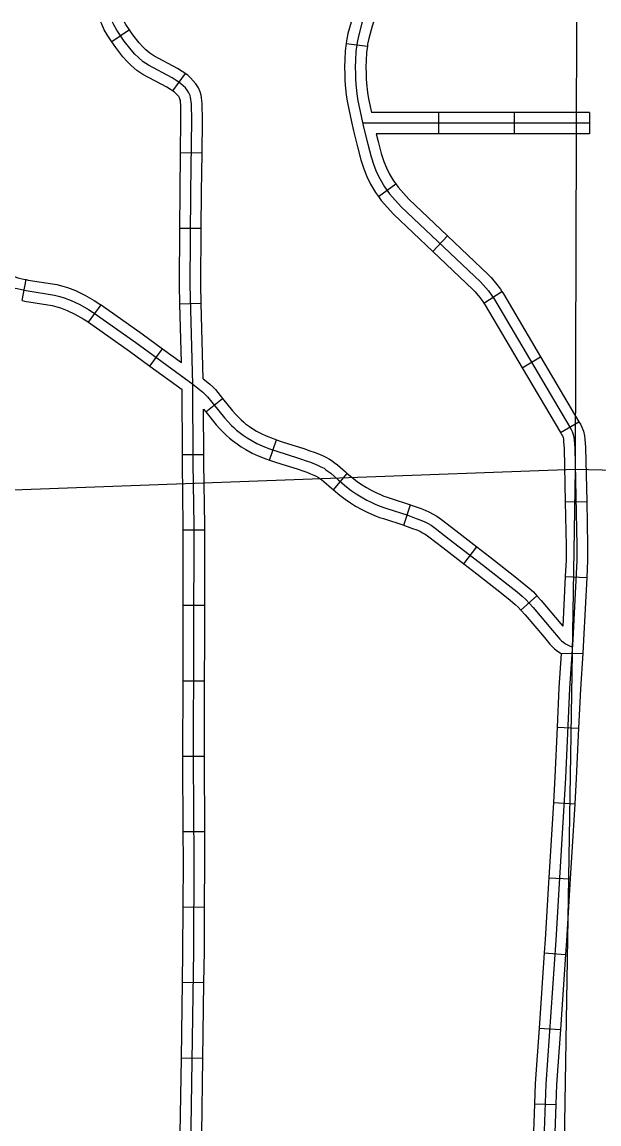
# Model space of a CAD drawing. Extents: x -492261 to -432772, y 1441225 to 1452922.
# Drawn here: x -458653.8 to -458538.4, y 1451571.6 to 1451792 of the extents above; entities that cross this region are included whole.
import ezdxf

# ---------------------------------------------------------------- set-up
doc = ezdxf.new("R2010")
doc.units = 0
doc.layers.add('Default', color=7, linetype='Continuous')

msp = doc.modelspace()

# ---------------------------------------------------------------- linework, layer by layer
at = {"layer": 'Default'}
for p, q in [((-458632.33, 1451790.38), (-458635.87, 1451787.97)), ((-458589.02, 1451787.64), (-458584.76, 1451787.12)), ((-458621.19, 1451781.66), (-458623.76, 1451778.23)), ((-458570.51, 1451773.89), (-458570.52, 1451769.6)), ((-458555.43, 1451773.88), (-458555.43, 1451769.6)), ((-458540.34, 1451773.88), (-458540.34, 1451769.59)), ((-458617.84, 1451765.74), (-458622.13, 1451765.79)), ((-458582.57, 1451757.07), (-458579.09, 1451759.57)), ((-458617.99, 1451750.66), (-458622.27, 1451750.7)), ((-458571.67, 1451746.09), (-458568.73, 1451749.2)), ((-458653.84, 1451736.24), (-458653.01, 1451740.44)), ((-458561.44, 1451735.73), (-458557.86, 1451738.08)), ((-458640.52, 1451731.91), (-458638.04, 1451735.4)), ((-458617.98, 1451735.65), (-458622.26, 1451735.54)), ((-458628.26, 1451723.15), (-458625.74, 1451726.62)), ((-458553.8, 1451722.84), (-458550.11, 1451725.02)), ((-458617.07, 1451714), (-458613.73, 1451716.69)), ((-458546.14, 1451709.85), (-458542.44, 1451712.03)), ((-458604.31, 1451704.37), (-458602.92, 1451708.42)), ((-458617.46, 1451705.44), (-458621.74, 1451705.42)), ((-458591.51, 1451698.38), (-458588.78, 1451701.69)), ((-458577.45, 1451691.32), (-458576.11, 1451695.39)), ((-458545.18, 1451696), (-458540.9, 1451696.09)), ((-458617.3, 1451690.34), (-458621.58, 1451690.35)), ((-458565.47, 1451683.61), (-458562.85, 1451687)), ((-458545.18, 1451681.07), (-458540.9, 1451680.86)), ((-458554.06, 1451674.36), (-458550.88, 1451677.23)), ((-458617.3, 1451675.26), (-458621.59, 1451675.26)), ((-458545.99, 1451665.68), (-458541.69, 1451665.76)), ((-458617.33, 1451660.17), (-458621.61, 1451660.18)), ((-458546.81, 1451650.94), (-458542.53, 1451650.74)), ((-458617.37, 1451645.08), (-458621.66, 1451645.09)), ((-458547.57, 1451635.9), (-458543.29, 1451635.65)), ((-458617.29, 1451630.01), (-458621.58, 1451629.99)), ((-458548.46, 1451620.84), (-458544.18, 1451620.59)), ((-458617.32, 1451614.91), (-458621.6, 1451614.93)), ((-458549.38, 1451605.81), (-458545.11, 1451605.51)), ((-458617.46, 1451599.8), (-458621.75, 1451599.86)), ((-458550.43, 1451590.76), (-458546.15, 1451590.46)), ((-458617.69, 1451584.72), (-458621.97, 1451584.78)), ((-458551.35, 1451575.63), (-458547.06, 1451575.47))]:
    msp.add_line(p, q, dxfattribs=at)
for points in [[(-458635.87, 1451787.97), (-458636.71, 1451789.2), (-458637.39, 1451790.42), (-458637.89, 1451791.51), (-458638.07, 1451791.96)], [(-458619.51, 1451606.19), (-458619.41, 1451624.27), (-458619.52, 1451644.58), (-458619.45, 1451668.41), (-458619.44, 1451691.25), (-458619.59, 1451703.76), (-458619.69, 1451719.57), (-458620.22, 1451739.42), (-458620.07, 1451757.98), (-458619.91, 1451772.34), (-458619.95, 1451775.55), (-458619.99, 1451776.02), (-458620.05, 1451776.54), (-458620.12, 1451776.89), (-458620.22, 1451777.29), (-458620.45, 1451777.82), (-458620.78, 1451778.34), (-458621.16, 1451778.78), (-458621.59, 1451779.22), (-458622.06, 1451779.63), (-458622.5, 1451779.96), (-458622.98, 1451780.29), (-458623.8, 1451780.8), (-458628.57, 1451783.34), (-458629.59, 1451784.01), (-458630.56, 1451784.85), (-458631.27, 1451785.55), (-458632.03, 1451786.4), (-458633.38, 1451788.12), (-458634.88, 1451790.32), (-458635.48, 1451791.4), (-458635.74, 1451791.96)], [(-458632.33, 1451790.38), (-458633.05, 1451791.44), (-458633.34, 1451791.96)], [(-458588.04, 1451791.96), (-458588.66, 1451789.65), (-458588.95, 1451788.23), (-458589.02, 1451787.64)], [(-458585.8, 1451791.96), (-458585.88, 1451791.72), (-458586.57, 1451789.15), (-458586.83, 1451787.89), (-458587.06, 1451786.04), (-458587.15, 1451784.36), (-458587.21, 1451782.95), (-458587.15, 1451781.58), (-458587.13, 1451780.52), (-458587.05, 1451779.55), (-458586.9, 1451777.57), (-458586.67, 1451776.2), (-458585.47, 1451770.7), (-458584.69, 1451767.53), (-458584.03, 1451765.03), (-458583.47, 1451763.35), (-458582.91, 1451761.95), (-458582.23, 1451760.54), (-458581.34, 1451759.03), (-458580.31, 1451757.59), (-458578, 1451755.03), (-458562.12, 1451739.99), (-458561.6, 1451739.43), (-458560.56, 1451738.18), (-458559.91, 1451737.31), (-458559.36, 1451736.46), (-458544.29, 1451710.95), (-458544.03, 1451710.5), (-458543.82, 1451710.07), (-458543.58, 1451709.5), (-458543.44, 1451708.87), (-458543.38, 1451708.31), (-458543.26, 1451706.79), (-458542.86, 1451687.26), (-458542.88, 1451684.31), (-458543.66, 1451668.45), (-458544.31, 1451658.67), (-458545.14, 1451640.8), (-458546.38, 1451619.67), (-458547.05, 1451608.36)], [(-458583.56, 1451791.96), (-458583.82, 1451791.12), (-458584.48, 1451788.66), (-458584.71, 1451787.54), (-458584.76, 1451787.12)], [(-458542.95, 1451791.96), (-458543.2, 1451702.52), (-458545.7, 1451551.4)], [(-458621.19, 1451781.66), (-458621.26, 1451781.71), (-458621.82, 1451782.08), (-458622.73, 1451782.65), (-458627.48, 1451785.19), (-458628.3, 1451785.73), (-458629.11, 1451786.42), (-458629.71, 1451787.03), (-458630.39, 1451787.78), (-458631.65, 1451789.38), (-458632.33, 1451790.38)], [(-458623.74, 1451778.21), (-458624.15, 1451778.49), (-458624.87, 1451778.94), (-458629.66, 1451781.49), (-458630.88, 1451782.29), (-458632.02, 1451783.28), (-458632.82, 1451784.07), (-458633.67, 1451785.01), (-458635.11, 1451786.85), (-458635.87, 1451787.97)], [(-458589.02, 1451787.64), (-458589.19, 1451786.23), (-458589.29, 1451784.46), (-458589.36, 1451782.95), (-458589.3, 1451781.51), (-458589.27, 1451780.41), (-458589.19, 1451779.38), (-458589.03, 1451777.31), (-458588.77, 1451775.8), (-458587.94, 1451771.97)], [(-458584.76, 1451787.12), (-458584.92, 1451785.84), (-458585.01, 1451784.25), (-458585.07, 1451782.96), (-458585.01, 1451781.65), (-458584.99, 1451780.63), (-458584.92, 1451779.72), (-458584.77, 1451777.84), (-458584.56, 1451776.61), (-458583.97, 1451773.89)], [(-458617.84, 1451765.74), (-458617.77, 1451772.34), (-458617.81, 1451775.64), (-458617.85, 1451776.23), (-458617.94, 1451776.88), (-458618.03, 1451777.34), (-458618.18, 1451777.99), (-458618.56, 1451778.83), (-458619.05, 1451779.61), (-458619.58, 1451780.23), (-458620.12, 1451780.78), (-458620.71, 1451781.3), (-458621.19, 1451781.66)], [(-458622.13, 1451765.79), (-458622.06, 1451772.34), (-458622.09, 1451775.46), (-458622.12, 1451775.8), (-458622.17, 1451776.2), (-458622.21, 1451776.43), (-458622.25, 1451776.59), (-458622.35, 1451776.8), (-458622.51, 1451777.07), (-458622.74, 1451777.33), (-458623.07, 1451777.66), (-458623.41, 1451777.97), (-458623.76, 1451778.23)], [(-458570.51, 1451773.89), (-458583.97, 1451773.89)], [(-458555.43, 1451773.88), (-458570.51, 1451773.89)], [(-458540.34, 1451773.88), (-458555.43, 1451773.88)], [(-458587.94, 1451771.97), (-458587.56, 1451770.21), (-458586.77, 1451767.01), (-458586.09, 1451764.42), (-458585.48, 1451762.61), (-458584.87, 1451761.08), (-458584.12, 1451759.52), (-458583.14, 1451757.86), (-458582.57, 1451757.07)], [(-458540.34, 1451771.73), (-458585.7, 1451771.75)], [(-458570.52, 1451769.6), (-458582.99, 1451769.61)], [(-458582.99, 1451769.61), (-458582.61, 1451768.06), (-458581.98, 1451765.64), (-458581.46, 1451764.09), (-458580.95, 1451762.81), (-458580.34, 1451761.55), (-458579.54, 1451760.21), (-458579.09, 1451759.57)], [(-458555.43, 1451769.6), (-458570.52, 1451769.6)], [(-458540.34, 1451769.59), (-458555.43, 1451769.6)], [(-458622.27, 1451750.7), (-458622.21, 1451758), (-458622.13, 1451765.79)], [(-458617.99, 1451750.66), (-458617.93, 1451757.96), (-458617.84, 1451765.74)], [(-458692.27, 1451761.06), (-458682.11, 1451753.46), (-458679.3, 1451751.6), (-458677.19, 1451750.21), (-458674.7, 1451748.83), (-458667.9, 1451745.67), (-458667.12, 1451745.22), (-458665.43, 1451744.33), (-458663.98, 1451743.51), (-458658.36, 1451739.95), (-458656.83, 1451739.32), (-458655.25, 1451738.75), (-458654.84, 1451738.68), (-458653.64, 1451738.38), (-458652.98, 1451738.25), (-458647.34, 1451737.36), (-458646.27, 1451737.07), (-458645.44, 1451736.83), (-458643.99, 1451736.28), (-458642.27, 1451735.46), (-458640.54, 1451734.46), (-458639.44, 1451733.77), (-458631.09, 1451727.86), (-458619.69, 1451719.57)], [(-458579.09, 1451759.57), (-458578.64, 1451758.94), (-458576.47, 1451756.53), (-458568.73, 1451749.2)], [(-458582.57, 1451757.07), (-458581.98, 1451756.25), (-458579.54, 1451753.53), (-458571.67, 1451746.09)], [(-458622.26, 1451735.54), (-458622.37, 1451739.4), (-458622.27, 1451750.7)], [(-458617.98, 1451735.65), (-458618.08, 1451739.44), (-458617.99, 1451750.66)], [(-458568.73, 1451749.2), (-458560.6, 1451741.5), (-458559.99, 1451740.84), (-458558.87, 1451739.5), (-458558.16, 1451738.54), (-458557.86, 1451738.08)], [(-458665.81, 1451746.96), (-458664.4, 1451746.21), (-458662.88, 1451745.35), (-458657.37, 1451741.86), (-458656.06, 1451741.32), (-458654.67, 1451740.83), (-458654.39, 1451740.77), (-458653.18, 1451740.48), (-458653.01, 1451740.44)], [(-458571.67, 1451746.09), (-458563.64, 1451738.48), (-458563.21, 1451738.01), (-458562.24, 1451736.85), (-458561.67, 1451736.08), (-458561.44, 1451735.73)], [(-458653.01, 1451740.44), (-458652.6, 1451740.36), (-458646.88, 1451739.46), (-458645.69, 1451739.13), (-458644.76, 1451738.86), (-458643.15, 1451738.25), (-458641.27, 1451737.36), (-458639.44, 1451736.29), (-458638.25, 1451735.55), (-458638.04, 1451735.4)], [(-458557.86, 1451738.08), (-458557.54, 1451737.6), (-458550.11, 1451725.02)], [(-458653.84, 1451736.24), (-458653.35, 1451736.14), (-458647.79, 1451735.27), (-458646.86, 1451735.01), (-458646.12, 1451734.79), (-458644.84, 1451734.3), (-458643.27, 1451733.56), (-458641.64, 1451732.62), (-458640.62, 1451731.98), (-458640.52, 1451731.91)], [(-458638.04, 1451735.4), (-458629.84, 1451729.6), (-458625.74, 1451726.62)], [(-458621.95, 1451723.86), (-458622.26, 1451735.54)], [(-458617.58, 1451720.61), (-458617.98, 1451735.65)], [(-458561.44, 1451735.73), (-458561.18, 1451735.33), (-458553.8, 1451722.84)], [(-458640.52, 1451731.91), (-458632.34, 1451726.12), (-458628.26, 1451723.15)], [(-458625.74, 1451726.62), (-458621.95, 1451723.86)], [(-458550.11, 1451725.02), (-458542.45, 1451712.04), (-458542.44, 1451712.03)], [(-458628.26, 1451723.15), (-458621.83, 1451718.48)], [(-458553.8, 1451722.84), (-458546.14, 1451709.86), (-458546.14, 1451709.85)], [(-458619.69, 1451719.57), (-458618.35, 1451718.48), (-458617.71, 1451717.93), (-458617.13, 1451717.41), (-458616.76, 1451717.03), (-458613.35, 1451712.8), (-458612.64, 1451712), (-458611.92, 1451711.28), (-458611.48, 1451710.86), (-458610.92, 1451710.36), (-458610.44, 1451709.95), (-458609.6, 1451709.34), (-458608.84, 1451708.83), (-458608, 1451708.32), (-458606.85, 1451707.68), (-458605.81, 1451707.21), (-458604.34, 1451706.64), (-458602.67, 1451706.07), (-458601.21, 1451705.59), (-458598.13, 1451704.62), (-458596.99, 1451704.22), (-458596.13, 1451703.92), (-458595.32, 1451703.6), (-458594.59, 1451703.3), (-458594.05, 1451703.03), (-458593.44, 1451702.71), (-458593.07, 1451702.44), (-458592.68, 1451702.17), (-458592.1, 1451701.73), (-458590.53, 1451700.35), (-458590.28, 1451700.14), (-458588.91, 1451699.02), (-458587.98, 1451698.29), (-458586.99, 1451697.62), (-458586.02, 1451697.01), (-458584.88, 1451696.37), (-458584.01, 1451695.94), (-458583.05, 1451695.49), (-458582.23, 1451695.13), (-458581.65, 1451694.94), (-458580.88, 1451694.7), (-458576.68, 1451693.32), (-458574.98, 1451692.71), (-458574.07, 1451692.36), (-458573.25, 1451691.99), (-458572.73, 1451691.74), (-458572.03, 1451691.34), (-458571.23, 1451690.77), (-458568.38, 1451688.56), (-458561.56, 1451683.31), (-458556.63, 1451679.42), (-458554.83, 1451677.98), (-458553.81, 1451677.13), (-458553.08, 1451676.47), (-458551.62, 1451674.85), (-458547.73, 1451670.25), (-458546.62, 1451668.97), (-458546.25, 1451668.54), (-458545.94, 1451668.23), (-458545.5, 1451667.88), (-458545.11, 1451667.64), (-458544.58, 1451667.34), (-458543.76, 1451666.92)], [(-458617.58, 1451720.61), (-458616.98, 1451720.13), (-458616.3, 1451719.54), (-458615.64, 1451718.95), (-458615.16, 1451718.45), (-458613.73, 1451716.69)], [(-458621.74, 1451705.42), (-458621.83, 1451718.48)], [(-458613.73, 1451716.69), (-458611.72, 1451714.18), (-458611.08, 1451713.47), (-458610.43, 1451712.81), (-458610.03, 1451712.44), (-458609.5, 1451711.97), (-458609.11, 1451711.64), (-458608.37, 1451711.1), (-458607.68, 1451710.63), (-458606.93, 1451710.17), (-458605.89, 1451709.6), (-458604.98, 1451709.19), (-458603.61, 1451708.66), (-458602.92, 1451708.42)], [(-458617.52, 1451714.55), (-458617.07, 1451714)], [(-458617.46, 1451705.44), (-458617.52, 1451714.55)], [(-458617.07, 1451714), (-458614.99, 1451711.41), (-458614.2, 1451710.53), (-458613.41, 1451709.74), (-458612.92, 1451709.28), (-458612.33, 1451708.74), (-458611.76, 1451708.26), (-458610.82, 1451707.59), (-458610, 1451707.03), (-458609.08, 1451706.46), (-458607.81, 1451705.76), (-458606.64, 1451705.24), (-458605.08, 1451704.63), (-458604.31, 1451704.37)], [(-458542.44, 1451712.03), (-458542.14, 1451711.51), (-458541.87, 1451710.96), (-458541.52, 1451710.15), (-458541.33, 1451709.22), (-458541.24, 1451708.52), (-458541.12, 1451706.89), (-458540.9, 1451696.09)], [(-458602.92, 1451708.42), (-458601.99, 1451708.1), (-458600.55, 1451707.63), (-458597.46, 1451706.65), (-458596.29, 1451706.24), (-458595.38, 1451705.93), (-458594.52, 1451705.59), (-458593.71, 1451705.25), (-458593.07, 1451704.94), (-458592.31, 1451704.53), (-458591.84, 1451704.2), (-458591.41, 1451703.9), (-458590.74, 1451703.38), (-458589.14, 1451701.99), (-458588.91, 1451701.8), (-458588.78, 1451701.69)], [(-458546.14, 1451709.85), (-458545.92, 1451709.48), (-458545.77, 1451709.18), (-458545.63, 1451708.86), (-458545.56, 1451708.52), (-458545.51, 1451708.1), (-458545.41, 1451706.69), (-458545.18, 1451696)], [(-458621.58, 1451690.35), (-458621.58, 1451691.23), (-458621.73, 1451703.74), (-458621.74, 1451705.42)], [(-458617.3, 1451690.34), (-458617.3, 1451691.26), (-458617.45, 1451703.78), (-458617.46, 1451705.44)], [(-458604.31, 1451704.37), (-458603.36, 1451704.04), (-458601.87, 1451703.55), (-458598.81, 1451702.58), (-458597.69, 1451702.19), (-458596.87, 1451701.91), (-458596.13, 1451701.61), (-458595.47, 1451701.34), (-458595.03, 1451701.13), (-458594.57, 1451700.88), (-458594.3, 1451700.69), (-458593.95, 1451700.45), (-458593.46, 1451700.07), (-458591.92, 1451698.72), (-458591.64, 1451698.49), (-458591.51, 1451698.38)], [(-458684.71, 1451697.35), (-458543.2, 1451702.52), (-458395.41, 1451698.88), (-458244.14, 1451700.51), (-458133.6, 1451702.11)], [(-458588.78, 1451701.69), (-458587.57, 1451700.69), (-458586.72, 1451700.03), (-458585.82, 1451699.41), (-458584.93, 1451698.85), (-458583.88, 1451698.26), (-458583.08, 1451697.87), (-458582.17, 1451697.45), (-458581.46, 1451697.14), (-458581, 1451696.98), (-458580.22, 1451696.74), (-458576.11, 1451695.39)], [(-458591.51, 1451698.38), (-458590.25, 1451697.34), (-458589.24, 1451696.56), (-458588.16, 1451695.82), (-458587.11, 1451695.17), (-458585.88, 1451694.48), (-458584.94, 1451694), (-458583.93, 1451693.54), (-458582.99, 1451693.13), (-458582.31, 1451692.9), (-458581.53, 1451692.66), (-458577.45, 1451691.32)], [(-458576.11, 1451695.39), (-458575.98, 1451695.35), (-458574.23, 1451694.72), (-458573.23, 1451694.34), (-458572.34, 1451693.92), (-458571.74, 1451693.64), (-458570.88, 1451693.14), (-458569.95, 1451692.49), (-458567.07, 1451690.25), (-458562.85, 1451687)], [(-458545.18, 1451696), (-458545, 1451687.24), (-458545.02, 1451684.37), (-458545.18, 1451681.07)], [(-458540.9, 1451696.09), (-458540.71, 1451687.27), (-458540.74, 1451684.25), (-458540.9, 1451680.86)], [(-458621.59, 1451675.26), (-458621.58, 1451690.35)], [(-458617.3, 1451675.26), (-458617.3, 1451690.34)], [(-458577.45, 1451691.32), (-458577.37, 1451691.3), (-458575.72, 1451690.71), (-458574.9, 1451690.39), (-458574.17, 1451690.05), (-458573.73, 1451689.84), (-458573.19, 1451689.53), (-458572.5, 1451689.04), (-458569.69, 1451686.86), (-458565.47, 1451683.61)], [(-458562.85, 1451687), (-458560.25, 1451685), (-458555.29, 1451681.1), (-458553.47, 1451679.64), (-458552.4, 1451678.74), (-458551.56, 1451677.98), (-458550.88, 1451677.23)], [(-458565.47, 1451683.61), (-458562.88, 1451681.62), (-458557.96, 1451677.74), (-458556.19, 1451676.33), (-458555.22, 1451675.51), (-458554.6, 1451674.95), (-458554.06, 1451674.36)], [(-458545.18, 1451681.07), (-458545.67, 1451671.14)], [(-458540.9, 1451680.86), (-458541.52, 1451668.33), (-458541.69, 1451665.76)], [(-458550.88, 1451677.23), (-458550, 1451676.26), (-458546.1, 1451671.64), (-458545.67, 1451671.14)], [(-458621.61, 1451660.18), (-458621.59, 1451668.42), (-458621.59, 1451675.26)], [(-458617.33, 1451660.17), (-458617.3, 1451668.41), (-458617.3, 1451675.26)], [(-458554.06, 1451674.36), (-458553.23, 1451673.44), (-458549.36, 1451668.86), (-458548.25, 1451667.57), (-458547.81, 1451667.06), (-458547.36, 1451666.63), (-458546.75, 1451666.13), (-458546.19, 1451665.79), (-458545.99, 1451665.68)], [(-458545.99, 1451665.68), (-458546.45, 1451658.79), (-458546.81, 1451650.94)], [(-458541.69, 1451665.76), (-458542.17, 1451658.55), (-458542.53, 1451650.74)], [(-458621.66, 1451645.09), (-458621.61, 1451660.18)], [(-458617.37, 1451645.08), (-458617.33, 1451660.17)], [(-458546.81, 1451650.94), (-458547.28, 1451640.92), (-458547.57, 1451635.9)], [(-458542.53, 1451650.74), (-458543, 1451640.69), (-458543.29, 1451635.65)], [(-458621.58, 1451629.99), (-458621.66, 1451644.57), (-458621.66, 1451645.09)], [(-458617.29, 1451630.01), (-458617.37, 1451644.58), (-458617.37, 1451645.08)], [(-458547.57, 1451635.9), (-458548.46, 1451620.84)], [(-458543.29, 1451635.65), (-458544.18, 1451620.59)], [(-458621.6, 1451614.93), (-458621.55, 1451624.27), (-458621.58, 1451629.99)], [(-458617.32, 1451614.91), (-458617.26, 1451624.27), (-458617.29, 1451630.01)], [(-458548.46, 1451620.84), (-458548.52, 1451619.79), (-458549.19, 1451608.5), (-458549.38, 1451605.81)], [(-458544.18, 1451620.59), (-458544.24, 1451619.54), (-458544.92, 1451608.23), (-458545.11, 1451605.51)], [(-458621.75, 1451599.86), (-458621.65, 1451606.21), (-458621.6, 1451614.93)], [(-458617.46, 1451599.8), (-458617.37, 1451606.17), (-458617.32, 1451614.91)], [(-458547.05, 1451608.36), (-458549.06, 1451579.58), (-458550.26, 1451545.97)], [(-458621.72, 1451418.83), (-458621.93, 1451423.41), (-458621.92, 1451447.81), (-458621.35, 1451482.72), (-458619.51, 1451606.19)], [(-458549.38, 1451605.81), (-458550.43, 1451590.76)], [(-458545.11, 1451605.51), (-458546.15, 1451590.46)], [(-458621.97, 1451584.78), (-458621.75, 1451599.86)], [(-458617.69, 1451584.72), (-458617.46, 1451599.8)], [(-458550.43, 1451590.76), (-458551.2, 1451579.69), (-458551.35, 1451575.63)], [(-458546.15, 1451590.46), (-458546.92, 1451579.46), (-458547.06, 1451575.47)], [(-458622.2, 1451569.7), (-458621.97, 1451584.78)], [(-458617.91, 1451569.63), (-458617.69, 1451584.72)], [(-458551.35, 1451575.63), (-458551.89, 1451560.55)], [(-458547.06, 1451575.47), (-458547.6, 1451560.4)]]:
    msp.add_lwpolyline(points, dxfattribs=at)

doc.saveas('drawing.dxf')
